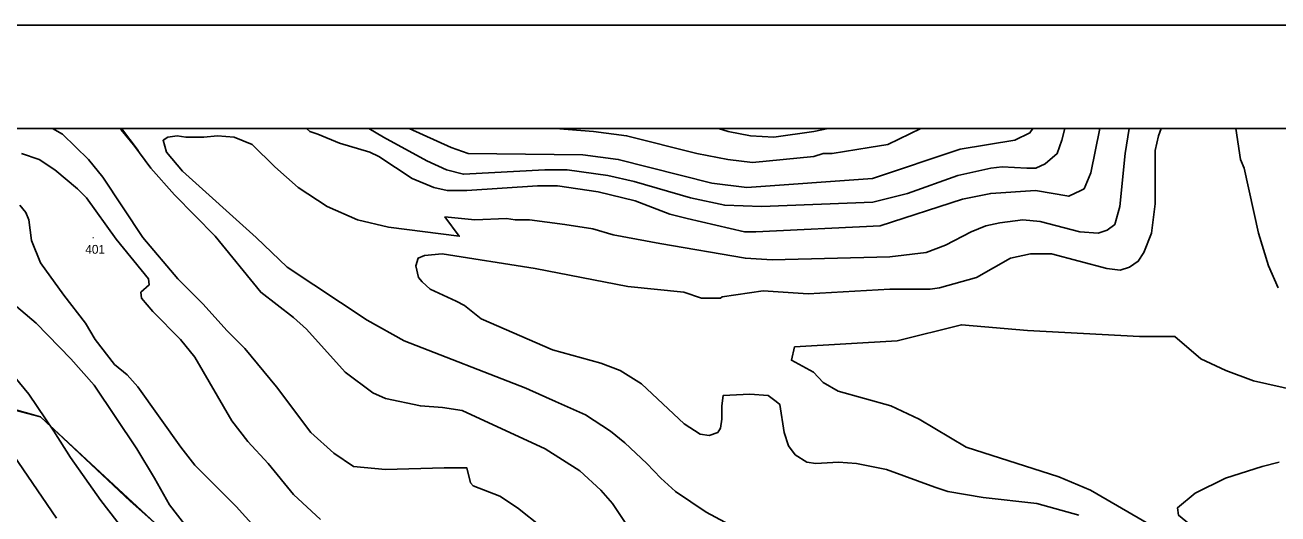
# Model space of a CAD drawing. Extents: x -510989 to -501240, y -1184665 to -1176089.
# Drawn here: x -505094 to -504245, y -1178491 to -1178160 of the extents above; entities that cross this region are included whole.
import ezdxf

# ---------------------------------------------------------------- set-up
doc = ezdxf.new("R2010")
doc.units = 0
for name, color, linetype in [('lesni_pozemek', 7, 'Continuous'), ('popis', 7, 'Continuous'), ('rozpiska', 7, 'Continuous'), ('vrstevnice_01', 7, 'Continuous'), ('vrstevnice_02', 7, 'Continuous'), ('vrstevnice_05', 7, 'Continuous')]:
    doc.layers.add(name, color=color, linetype=linetype)

msp = doc.modelspace()

# ---------------------------------------------------------------- linework, layer by layer
at = {"layer": 'lesni_pozemek'}
msp.add_lwpolyline([(-505113.3, -1178417.03), (-505083.44, -1178425.29), (-505022.64, -1178482.56), (-505002.57, -1178500.32)], dxfattribs=at)
at = {"layer": 'popis'}
msp.add_lwpolyline([(-505131.69, -1178412.63), (-505083.44, -1178425.29), (-505002.57, -1178500.32)], dxfattribs=at)
at = {"layer": 'rozpiska'}
for points in [[(-501240.19, -1178160), (-501240.19, -1184460), (-507180.19, -1184460), (-507180.19, -1178160)], [(-507110.19, -1184390), (-507110.19, -1178230), (-501310.19, -1178230), (-501310.19, -1184390)]]:
    msp.add_lwpolyline(points, close=True, dxfattribs=at)
at = {"layer": 'vrstevnice_01'}
for points in [[(-505028.66, -1178230), (-505017.41, -1178245), (-505028.81, -1178231), (-505029.75, -1178230)], [(-504676.81, -1178513), (-504696.09, -1178484), (-504703.91, -1178475), (-504718.19, -1178462), (-504741.69, -1178447), (-504797.91, -1178421), (-504811.09, -1178419), (-504826.09, -1178418), (-504849.69, -1178413), (-504858.31, -1178409), (-504877.09, -1178395), (-504903.31, -1178366), (-504912, -1178358), (-504934.31, -1178341), (-504965.09, -1178303), (-504992.59, -1178275), (-505008.81, -1178257), (-505028.7, -1178230)], [(-504903.21, -1178230), (-504901, -1178232), (-504895.59, -1178234), (-504881, -1178240), (-504860.31, -1178246), (-504854.41, -1178249), (-504831.69, -1178264), (-504817.09, -1178270), (-504808.09, -1178272), (-504794.69, -1178272), (-504746.91, -1178269), (-504733.31, -1178269), (-504705.81, -1178273), (-504680.69, -1178279), (-504657.31, -1178288), (-504645.5, -1178291), (-504606.69, -1178300), (-504598.91, -1178300), (-504514.69, -1178296), (-504459.09, -1178278), (-504439.91, -1178274), (-504409.59, -1178272), (-504387, -1178276), (-504378.81, -1178272), (-504376.59, -1178271), (-504372.09, -1178260), (-504365.93, -1178230)], [(-504411.46, -1178230), (-504413.31, -1178233), (-504423.59, -1178238), (-504460.59, -1178244), (-504520, -1178264), (-504605.09, -1178270), (-504628.81, -1178267), (-504692.19, -1178251), (-504716.19, -1178248), (-504793.81, -1178247), (-504805.41, -1178243), (-504833.73, -1178230)], [(-504380.09, -1178492), (-504408.69, -1178484), (-504444.91, -1178480), (-504468.81, -1178476), (-504477.69, -1178473), (-504510.5, -1178461), (-504530.69, -1178457), (-504543, -1178456), (-504558.31, -1178457), (-504564.41, -1178456), (-504572.41, -1178451), (-504576.81, -1178445), (-504579.69, -1178436), (-504582.81, -1178417), (-504585.19, -1178415), (-504590.69, -1178411), (-504603, -1178410), (-504621.19, -1178411), (-504622, -1178418), (-504621.91, -1178427), (-504623, -1178433), (-504624.81, -1178436), (-504630.59, -1178438), (-504636.59, -1178437), (-504647.59, -1178430), (-504676.5, -1178403), (-504690.91, -1178394), (-504704, -1178389), (-504736.69, -1178380), (-504784.91, -1178359), (-504796.19, -1178350), (-504802, -1178347), (-504819.59, -1178339), (-504824.91, -1178334), (-504827.41, -1178331), (-504829.31, -1178323), (-504827.69, -1178318), (-504823.41, -1178316), (-504811.5, -1178315), (-504748.5, -1178325), (-504685.69, -1178337), (-504647.81, -1178341), (-504635.69, -1178345), (-504622.81, -1178345), (-504621.81, -1178344), (-504593.91, -1178340), (-504563.41, -1178342), (-504508.19, -1178339), (-504480.81, -1178339), (-504474.59, -1178338), (-504449.59, -1178331), (-504426.41, -1178318), (-504412.91, -1178315), (-504398.81, -1178315), (-504361.19, -1178325), (-504352.09, -1178326), (-504345.81, -1178324), (-504340, -1178320), (-504336.19, -1178314), (-504331.09, -1178301), (-504328.41, -1178281), (-504328.59, -1178245), (-504326.19, -1178235), (-504324.42, -1178230)], [(-504549.86, -1178230), (-504559.69, -1178232), (-504586.81, -1178236), (-504602.59, -1178235), (-504617.59, -1178232), (-504624.21, -1178230)], [(-504273.97, -1178230), (-504270.69, -1178251), (-504268.19, -1178257), (-504258.5, -1178301), (-504251.81, -1178323), (-504245.09, -1178338)], [(-505096.31, -1178247), (-505084.31, -1178251), (-505073.81, -1178258), (-505058.31, -1178271), (-505052.31, -1178277), (-505032.31, -1178305), (-505010.41, -1178332), (-505009.91, -1178336), (-505015.5, -1178341), (-505015.09, -1178345), (-505007.41, -1178354), (-504988.59, -1178373), (-504978.91, -1178385), (-504953.91, -1178428), (-504943, -1178442), (-504929.31, -1178457), (-504912.19, -1178478), (-504893.81, -1178495)], [(-504896.91, -1178569), (-504914.81, -1178563), (-504934.59, -1178547), (-504957.31, -1178525), (-504971.69, -1178508), (-504983.69, -1178501), (-504996.09, -1178485), (-505006.31, -1178467), (-505018.31, -1178447), (-505047.09, -1178404), (-505062.91, -1178386), (-505086.31, -1178362), (-505120.69, -1178333)], [(-505072.69, -1178494), (-505111.59, -1178437)], [(-504244.59, -1178456), (-504256, -1178459), (-504280.91, -1178467), (-504301.31, -1178477), (-504313.31, -1178487), (-504312.69, -1178492), (-504301.69, -1178501), (-504295.81, -1178505), (-504275.09, -1178512), (-504248.41, -1178519), (-504224, -1178529)]]:
    msp.add_lwpolyline(points, dxfattribs=at)
at = {"layer": 'vrstevnice_02'}
for points in [[(-504743.81, -1178500), (-504760.31, -1178487), (-504772.41, -1178479), (-504790.41, -1178472), (-504792.31, -1178470), (-504794.59, -1178460), (-504810, -1178460), (-504849.81, -1178461), (-504871.41, -1178459), (-504884.81, -1178450), (-504900.31, -1178436), (-504923.59, -1178405), (-504945.09, -1178379), (-504957.19, -1178367), (-504973.19, -1178349), (-504990.5, -1178332), (-505014.19, -1178304), (-505041.31, -1178263), (-505051, -1178251), (-505068.59, -1178234), (-505075.43, -1178230)], [(-504346.01, -1178230), (-504348.91, -1178247), (-504352.5, -1178283), (-504355.91, -1178295), (-504360.91, -1178299), (-504367.19, -1178301), (-504379.5, -1178300), (-504406.31, -1178293), (-504418.09, -1178292), (-504433.69, -1178294), (-504443.09, -1178296), (-504453.19, -1178300), (-504470.41, -1178309), (-504483.5, -1178314), (-504508.31, -1178317), (-504587.81, -1178319), (-504606, -1178318), (-504663.91, -1178308), (-504695.5, -1178302), (-504709.41, -1178298), (-504728.31, -1178295), (-504752.19, -1178292), (-504761.91, -1178292), (-504767.91, -1178291), (-504789.31, -1178292), (-504809.59, -1178290), (-504799.81, -1178303), (-504847.69, -1178297), (-504868.81, -1178292), (-504889.19, -1178283), (-504909, -1178270), (-504924.81, -1178256), (-504940.19, -1178241), (-504952.31, -1178236), (-504963.59, -1178235), (-504972.81, -1178236), (-504985, -1178236), (-504990.91, -1178235), (-504997.19, -1178236), (-505000.41, -1178238), (-504998.09, -1178246), (-504987.19, -1178259), (-504937.31, -1178304), (-504916.5, -1178324), (-504862.31, -1178360), (-504837.19, -1178374), (-504754.81, -1178406), (-504752.31, -1178407), (-504734.69, -1178415), (-504714.31, -1178424), (-504697.41, -1178435), (-504687.69, -1178443), (-504672.81, -1178457), (-504663.31, -1178467), (-504653.31, -1178476), (-504632.69, -1178490), (-504613.59, -1178500)], [(-504389.68, -1178230), (-504391.69, -1178238), (-504394.91, -1178247), (-504402.91, -1178254), (-504409.31, -1178257), (-504415.41, -1178257), (-504432.09, -1178256), (-504439.81, -1178257), (-504462.09, -1178262), (-504496.31, -1178274), (-504519.81, -1178280), (-504595.19, -1178283), (-504620, -1178282), (-504643.31, -1178277), (-504681.31, -1178266), (-504699.31, -1178262), (-504726.81, -1178258), (-504741.91, -1178258), (-504797, -1178261), (-504808.5, -1178258), (-504821.81, -1178252), (-504851.09, -1178236), (-504861.03, -1178230)], [(-504734.69, -1178230), (-504709, -1178232), (-504686.5, -1178235), (-504638.91, -1178247), (-504617.91, -1178251), (-504601.31, -1178253), (-504559.59, -1178249), (-504553.31, -1178247), (-504547.19, -1178247), (-504522.19, -1178243), (-504509.5, -1178241), (-504487.31, -1178230)], [(-505097.41, -1178282), (-505093.31, -1178287), (-505091.41, -1178292), (-505089.59, -1178306), (-505083.41, -1178321), (-505067.69, -1178343), (-505052.91, -1178362), (-505046.41, -1178373), (-505033.31, -1178390), (-505024.81, -1178397), (-505017.5, -1178405), (-504988.5, -1178446), (-504979, -1178458), (-504951, -1178486), (-504932, -1178507)], [(-504236.31, -1178538), (-504263.19, -1178525), (-504300.91, -1178513), (-504318.91, -1178506), (-504372.31, -1178475), (-504393.69, -1178466), (-504456.59, -1178446), (-504488.41, -1178427), (-504507.5, -1178418), (-504543.19, -1178408), (-504553.31, -1178402), (-504560, -1178395), (-504574.81, -1178387), (-504572.69, -1178378), (-504503.31, -1178374), (-504459.69, -1178363), (-504415, -1178367), (-504339, -1178371), (-504315.19, -1178371), (-504297.5, -1178386), (-504280.59, -1178394), (-504261.81, -1178401), (-504212.59, -1178412)], [(-505110.41, -1178387), (-505091.41, -1178410), (-505074.5, -1178435), (-505063.09, -1178453), (-505042.5, -1178482), (-505007.81, -1178527)]]:
    msp.add_lwpolyline(points, dxfattribs=at)

# ---------------------------------------------------------------- texts
at = {"layer": 'vrstevnice_05'}
for s, p in [('.', (-505048.84, -1178304.56)), ('401', (-505053.12, -1178314.91))]:
    msp.add_text(s, height=6, dxfattribs=at).set_placement(p)

doc.saveas('drawing.dxf')
